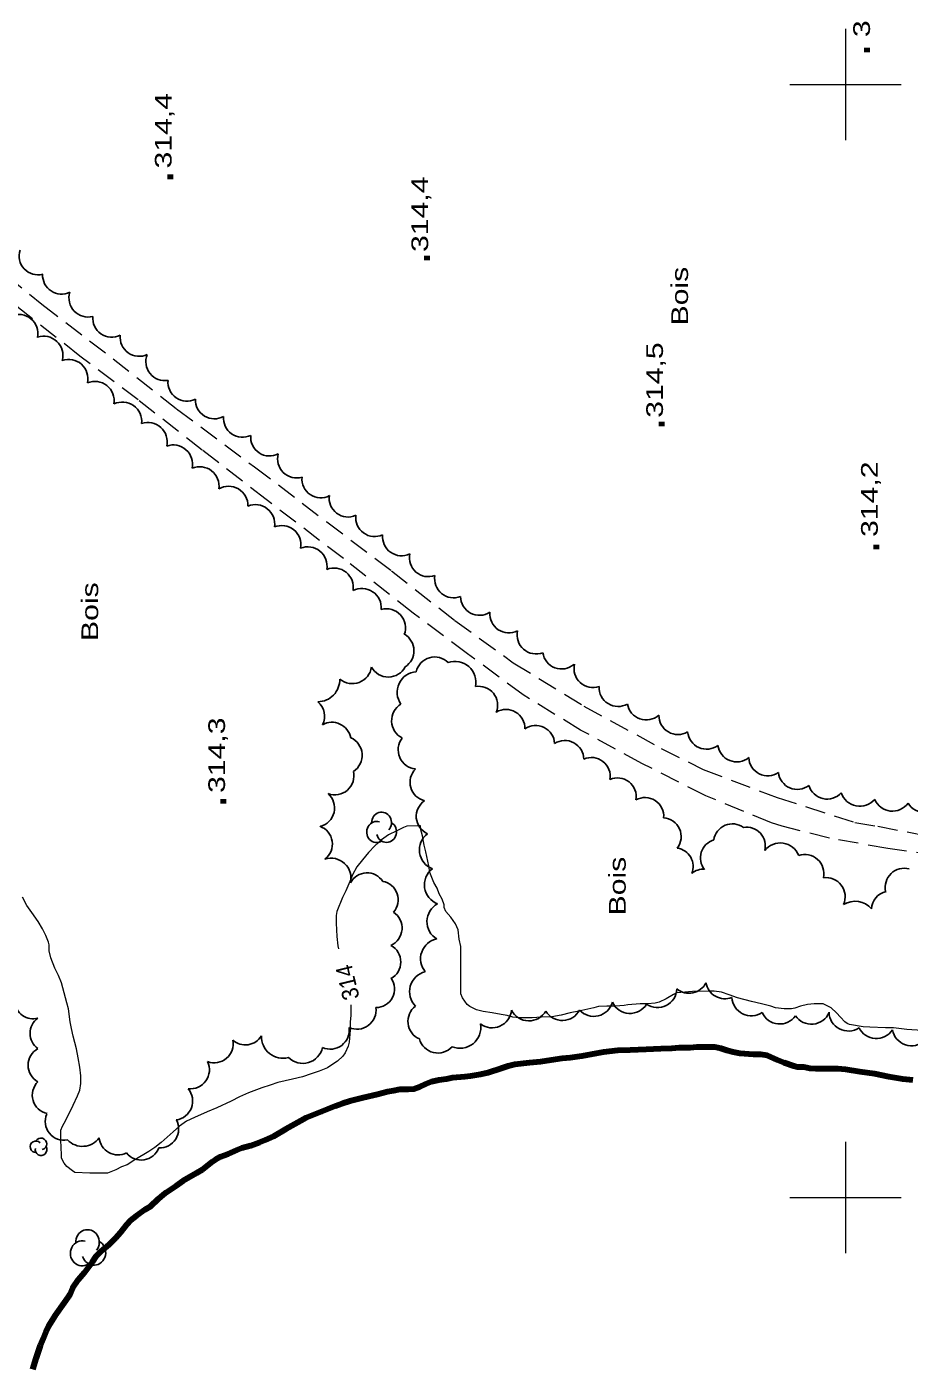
# Model space of a CAD drawing. Extents: x 240591 to 242335, y 5323482 to 5326937.
# Drawn here: x 241652.9 to 241811.5, y 5324170.1 to 5324410.4 of the extents above; entities that cross this region are included whole.
import ezdxf

# ---------------------------------------------------------------- set-up
doc = ezdxf.new("R2010")
doc.units = 0
doc.header["$LTSCALE"] = 1.2
doc.linetypes.add('DASH_DOUBLE_DOT', pattern=[9.2, 5, -1.2, 0.3, -1.2, 0.3, -1.2])
doc.linetypes.add('MEDIUM_DASHED', pattern=[4.5, 3, -1.5])
for name, color, linetype, lineweight in [('19', 7, 'Continuous', 13), ('2', 7, 'Continuous', 13), ('3', 7, 'Continuous', 140), ('4', 7, 'DASH_DOUBLE_DOT', 53), ('44', 7, 'Continuous', 25), ('61', 7, 'Continuous', 13)]:
    doc.layers.add(name, color=color, linetype=linetype, lineweight=lineweight)

msp = doc.modelspace()

# ---------------------------------------------------------------- linework, layer by layer
at = {"layer": '19', "linetype": 'MEDIUM_DASHED'}
for points in [[(241624.2, 5324386.4), (241634.3, 5324378.1), (241645, 5324369.1), (241655.6, 5324360.5), (241668.4, 5324350.7), (241679.8, 5324341.7), (241693.8, 5324331.3), (241706.8, 5324321.4), (241718.4, 5324312.6), (241729.8, 5324303.7), (241740.3, 5324296.1), (241753, 5324288.3), (241766.9, 5324280.7), (241774.4, 5324276.9), (241787.7, 5324271.9), (241801.7, 5324267.4), (241805.8, 5324266.7)], [(241788.6, 5324266.7), (241786.7, 5324267.3), (241774.9, 5324272.2), (241763.4, 5324278), (241752.4, 5324284), (241742.1, 5324290.3), (241732.1, 5324297.7), (241722.3, 5324305), (241709.8, 5324314.8), (241695.9, 5324325.4), (241684.4, 5324334.3), (241672.9, 5324343.3), (241662.4, 5324351.2), (241649.9, 5324361), (241640.7, 5324367.6), (241632.4, 5324374.4), (241629.7, 5324375.6), (241627.7, 5324371.5), (241621.8, 5324366.7), (241616.1, 5324363.8), (241611.2, 5324362.4)], [(242017, 5324171.9), (242007.1, 5324172), (241998.9, 5324173.1), (241988, 5324175.4), (241978.5, 5324178), (241972.1, 5324180.7), (241966.8, 5324184.4), (241954.7, 5324193.1), (241943.1, 5324200.8), (241930.7, 5324209.1), (241917.5, 5324217.7), (241905.9, 5324225.6), (241893.6, 5324233.7), (241881.9, 5324241.6), (241871.9, 5324248.3), (241864.4, 5324252.1), (241855.8, 5324255.4), (241847.5, 5324257.7), (241839, 5324259.2), (241827.1, 5324260.3), (241816.3, 5324261.5), (241807.6, 5324262.7), (241797.1, 5324264.6), (241788.6, 5324266.7)], [(241805.8, 5324266.7), (241817.8, 5324264.4), (241832, 5324263.4), (241841.8, 5324262.1), (241850.4, 5324260.3), (241859.7, 5324257.5), (241868.7, 5324253.8), (241878.4, 5324248.2), (241887.6, 5324242.1), (241897.9, 5324234.9), (241909.3, 5324227.1), (241920.8, 5324219.6), (241932.9, 5324211.9), (241944.7, 5324204.1), (241955.1, 5324197.2), (241966.2, 5324189.1), (241973.4, 5324184), (241977.5, 5324182.4), (241980.7, 5324181.9), (241991.9, 5324180.1), (242002.6, 5324179.1), (242011.7, 5324178.9), (242016.4, 5324178.6)]]:
    msp.add_lwpolyline(points, dxfattribs=at)
at = {"layer": '2'}
for points in [[(241740.2, 5324232.4), (241739.2, 5324232.7), (241738.1, 5324232.9), (241736.5, 5324233.2), (241734.9, 5324233.4), (241733.7, 5324233.7), (241732.5, 5324234.3), (241732, 5324234.7), (241731.6, 5324235.3), (241731.2, 5324235.9), (241730.9, 5324236.6), (241730.9, 5324237.4), (241730.9, 5324239.1), (241730.9, 5324242), (241730.9, 5324245.1), (241730.6, 5324246.4), (241730.4, 5324248.1), (241729.9, 5324249.2), (241729.1, 5324250.4), (241728.2, 5324251.4), (241727.9, 5324252.1), (241727.9, 5324252.6), (241727.5, 5324253.6), (241727, 5324254.6), (241726.6, 5324255.6), (241726, 5324256.6), (241725.3, 5324258.4), (241725.1, 5324259.6), (241724.6, 5324262.1), (241724.3, 5324263.3), (241724, 5324265), (241723.6, 5324266.3), (241723.6, 5324266.8), (241723.1, 5324266.8), (241721.2, 5324266.7), (241720.6, 5324266.5), (241719.4, 5324265.9), (241717.9, 5324265.2), (241716.6, 5324264.3), (241715.4, 5324263.2), (241714.3, 5324262), (241713.2, 5324260.7), (241712.2, 5324259.4), (241711.4, 5324258), (241711.1, 5324257.2), (241710.2, 5324255.1), (241709.6, 5324253.9), (241708.6, 5324251.4), (241708.5, 5324250.7), (241708.5, 5324249.3), (241708.6, 5324246.9), (241708.8, 5324245.2), (241708.9, 5324244.7)], [(241659, 5324210.3), (241659, 5324212.1), (241659.3, 5324212.8), (241659.9, 5324213.9), (241661.2, 5324216.6), (241662, 5324218.3), (241662.4, 5324219.3), (241662.6, 5324220.5), (241662.6, 5324221.9), (241662.4, 5324223.4), (241662.1, 5324225.1), (241661.8, 5324226.7), (241661.2, 5324229), (241660.9, 5324230.4), (241660.7, 5324231.6), (241660.4, 5324233.9), (241660.1, 5324235), (241659.6, 5324236.8), (241659.1, 5324238.6), (241658.6, 5324239.9), (241657.9, 5324241.2), (241657.2, 5324243.1), (241656.9, 5324244.3), (241656.9, 5324245.4), (241656.8, 5324245.9), (241656.3, 5324247.1), (241655.7, 5324248.3), (241654.9, 5324249.6), (241653.8, 5324251.2), (241652.9, 5324252.5), (241652.1, 5324254)], [(241813.8, 5324230), (241811, 5324230.2), (241808.6, 5324230.5), (241807.2, 5324230.5), (241804.4, 5324230.6), (241803.2, 5324230.7), (241800.7, 5324231.1), (241800.3, 5324231.3), (241799.9, 5324231.6), (241799.1, 5324232.4), (241798.4, 5324233.2), (241797.4, 5324234.1), (241796.8, 5324234.4), (241796, 5324234.8), (241795.5, 5324234.8), (241794.4, 5324234.8), (241793.2, 5324234.7), (241791.9, 5324234.4), (241790.9, 5324234), (241790.3, 5324233.9), (241789, 5324233.9), (241787.4, 5324234.1), (241786.6, 5324234.4), (241784.9, 5324234.8), (241783.1, 5324235.2), (241780.6, 5324235.9), (241779.1, 5324236.4), (241777.7, 5324236.9), (241776.4, 5324237.1), (241775.6, 5324237.1), (241772.5, 5324237), (241769.7, 5324236.8), (241769.1, 5324236.5), (241767.8, 5324235.7), (241766.5, 5324235.1), (241765.8, 5324234.9), (241764.4, 5324234.8), (241763.1, 5324234.8), (241760.9, 5324234.6), (241760.2, 5324234.5), (241758.7, 5324234.4), (241757.1, 5324234.4), (241755.6, 5324234.3), (241754.8, 5324234.1), (241752.1, 5324233.5), (241750.5, 5324233.2), (241748.9, 5324232.8), (241747.2, 5324232.5), (241745.4, 5324232.4), (241743.7, 5324232.3), (241741.4, 5324232.3), (241740.2, 5324232.4)], [(241711.1, 5324234.6), (241711.1, 5324234.6), (241711.1, 5324232.8), (241711, 5324231.5), (241711, 5324230.1), (241710.8, 5324227.9), (241710.6, 5324227.2), (241710.1, 5324226), (241709.7, 5324225.4), (241708.7, 5324224.5), (241707.5, 5324223.7), (241706.9, 5324223.3), (241705.4, 5324222.7), (241704, 5324222.2), (241702.4, 5324221.7), (241700.6, 5324221.3), (241698, 5324220.7), (241696.6, 5324220.2), (241695.1, 5324219.7), (241692.7, 5324218.8), (241691.1, 5324218.1), (241689.6, 5324217.3), (241687, 5324216.1), (241685.3, 5324215.4), (241683, 5324214.4), (241681.6, 5324213.7), (241680.3, 5324212.8), (241679.2, 5324211.8), (241677, 5324209.9), (241675.9, 5324209), (241674.8, 5324208.3), (241672.3, 5324206.8), (241670.9, 5324205.9), (241669.9, 5324205.5), (241668.9, 5324205), (241667.4, 5324204.4), (241666.8, 5324204.4), (241664.2, 5324204.4), (241661.5, 5324204.5), (241661.1, 5324204.8), (241660.1, 5324205.6), (241659.6, 5324206.2), (241659.1, 5324207.1), (241659.1, 5324207.7), (241659, 5324210.3)]]:
    msp.add_lwpolyline(points, dxfattribs=at)
at = {"layer": '3'}
for p, q in [((241803.9, 5324405.8), (241803.9, 5324406.6)), ((241678.7, 5324383), (241678.7, 5324383.8)), ((241724.8, 5324368.4), (241724.8, 5324369.2)), ((241767, 5324338.6), (241767, 5324339.4)), ((241805.6, 5324316.5), (241805.6, 5324317.3)), ((241688.2, 5324270.8), (241688.2, 5324271.6))]:
    msp.add_line(p, q, dxfattribs=at)
at = {"layer": '4', "linetype": 'Continuous', "lineweight": 90}
for points in [[(241812.1, 5324221.1), (241810.3, 5324221.3), (241807.8, 5324221.7), (241805.2, 5324222.2), (241802.6, 5324222.6), (241800, 5324223), (241798.6, 5324223.1), (241797.2, 5324223.1), (241794.7, 5324223.1), (241793.6, 5324223.2), (241792.5, 5324223.4), (241791.4, 5324223.4), (241790.7, 5324223.6), (241789, 5324224.2), (241787.8, 5324224.7), (241785.9, 5324225.5), (241784.8, 5324225.7), (241783.5, 5324225.7), (241781, 5324225.9), (241779.8, 5324226.1), (241778.7, 5324226.4), (241777.6, 5324226.8), (241776.5, 5324227), (241775.4, 5324227), (241773.3, 5324227), (241772.1, 5324226.9), (241770.1, 5324226.9), (241768.8, 5324226.8), (241766.8, 5324226.7), (241764.2, 5324226.6), (241761.3, 5324226.5), (241759.1, 5324226.4), (241756.5, 5324226.1), (241755.2, 5324225.9), (241752.6, 5324225.4), (241750.5, 5324225.1), (241749.1, 5324225), (241747.9, 5324224.8), (241745.2, 5324224.4), (241743.2, 5324224.2), (241740.6, 5324223.9), (241739.4, 5324223.6), (241738.1, 5324223.2), (241735.7, 5324222.4), (241734.4, 5324222.1), (241732.6, 5324221.8), (241731.6, 5324221.7)], [(241731.6, 5324221.7), (241729.4, 5324221.5), (241728.3, 5324221.3), (241726.9, 5324221.1), (241725.6, 5324220.8), (241724.5, 5324220.4), (241723.5, 5324219.9), (241722.4, 5324219.5), (241721.4, 5324219.4), (241719.9, 5324219.4), (241718.8, 5324219.2), (241717.7, 5324219), (241715.9, 5324218.5), (241713.3, 5324217.9), (241710.9, 5324217.3), (241709.6, 5324216.9), (241708.3, 5324216.4), (241707, 5324215.9), (241705.8, 5324215.4), (241703.1, 5324214.3), (241702.1, 5324213.8), (241699.4, 5324212.3), (241697.2, 5324211), (241695.7, 5324210.3), (241694.7, 5324209.9), (241693.1, 5324209.3), (241691.5, 5324208.9), (241690.6, 5324208.5), (241689, 5324207.8), (241687.7, 5324207.3), (241686.7, 5324206.8), (241686.2, 5324206.4), (241684.4, 5324205), (241683.4, 5324204.4), (241681, 5324203), (241679.7, 5324202.1), (241677.9, 5324200.9), (241677.4, 5324200.5), (241676.5, 5324199.7), (241675.1, 5324198.4), (241674.1, 5324197.8), (241672.6, 5324196.7), (241671.5, 5324195.9), (241670.8, 5324195.1), (241669.7, 5324193.7), (241668.8, 5324192.7), (241667.6, 5324191.5), (241666.2, 5324190.3), (241665.3, 5324189.4), (241664.6, 5324188.4), (241663.2, 5324186.5), (241662.1, 5324185.2), (241661.1, 5324183.7), (241660.6, 5324182.6), (241660.3, 5324182.1), (241659.6, 5324181.1), (241658, 5324178.8), (241656.8, 5324176.9), (241656.3, 5324175.9), (241655.8, 5324174.7), (241655.3, 5324173.4), (241654.5, 5324171.1), (241653.9, 5324169.1)]]:
    msp.add_lwpolyline(points, dxfattribs=at)
at = {"layer": '44'}
for centre, radius, start, end in [((241651.429, 5324355.207), 3.464, 349.06208, 112.38555), ((241668.144, 5324357.999), 3.419, 174.62023, 296.51083), ((241660.385, 5324347.147), 3.461, 347.19282, 108.9736), ((241715.39, 5324322.166), 3.405, 173.01968, 295.01043), ((241720.218, 5324318.719), 3.408, 173.91239, 295.77261), ((241729.838, 5324292.596), 3.738, 347.7016, 109.49749), ((241734.112, 5324288.481), 3.377, 337.33406, 100.61964), ((241775.029, 5324283.977), 3.413, 185.16513, 306.94891), ((241780.467, 5324281.692), 3.416, 187.43805, 309.06616), ((241802.586, 5324273.809), 3.506, 197.91409, 319.68613), ((241782.215, 5324263.169), 3.371, 345.59475, 99.49662), ((241707.555, 5324257.404), 3.581, 346.03959, 107.97271), ((241792.707, 5324258.22), 3.409, 347.11962, 109.13451), ((241714.024, 5324254.951), 3.389, 33.1304, 152.04555), ((241716.899, 5324248.418), 3.422, 294.34674, 56.45965), ((241725.324, 5324236.995), 3.662, 103.16089, 225.12037), ((241783.076, 5324236.112), 3.479, 182.50386, 304.36604), ((241654.036, 5324235.498), 3.382, 186.35765, 284.49273), ((241712.205, 5324233.678), 3.433, 245.65531, 7.39671), ((241736.514, 5324233.968), 3.471, 232.89155, 354.57284), ((241743.099, 5324235.283), 3.534, 207.70713, 329.69739), ((241749.127, 5324235.274), 3.466, 210.78676, 332.80486), ((241754.774, 5324236.025), 3.468, 222.32612, 344.18739), ((241788.186, 5324234.621), 3.435, 203.69816, 325.60206), ((241793.889, 5324234.588), 3.445, 213.62005, 336.97404), ((241707.42, 5324230.068), 3.405, 245.90793, 8.13939), ((241730.722, 5324230.575), 3.751, 247.88466, 9.59885), ((241656.524, 5324223.785), 3.404, 119.0688, 240.93119), ((241679.246, 5324217.341), 3.438, 278.42574, 39.99281), ((241669.269, 5324211.041), 3.383, 184.97603, 296.72105), ((241673.448, 5324210.109), 3.38, 218.16276, 339.63352)]:
    msp.add_arc(centre, radius, start, end, dxfattribs=at)
for centre, major_axis, ratio, start_param, end_param in [((241654.882, 5324369.171), (2.144, -2.625), 0.998714, 3.7041414, 5.8528863), ((241659.128, 5324365.725), (-1.963, -2.789), 0.999437, 5.2761096, 7.3430308), ((241663.88, 5324361.642), (-3.112, -1.445), 0.999961, 5.5501562, 7.6726502), ((241655.915, 5324351.306), (2.207, 2.667), 0.999696, 5.1446602, 7.2986368), ((241673.055, 5324354.551), (-2.223, -2.584), 0.999487, 5.3081449, 7.4350097), ((241677.677, 5324350.194), (3.369, 0.553), 0.999983, 2.5959632, 4.7212311), ((241665.092, 5324343.151), (2.166, 2.741), 0.999914, 5.2198205, 7.343044), ((241681.658, 5324346.51), (-1.94, -2.808), 0.999949, 5.2229719, 7.3468969), ((241686.576, 5324343.32), (-1.777, -2.91), 0.999859, 5.2224417, 7.3446603), ((241670.05, 5324339.444), (-3.162, -1.477), 0.999984, 2.597274, 4.7230638), ((241674.644, 5324335.794), (2.681, 2.193), 0.999831, 5.3719894, 7.4989049), ((241691.631, 5324340), (3.389, -0.256), 0.999995, 3.1139235, 5.2446816), ((241696.508, 5324336.627), (2.816, -1.895), 0.998712, 3.6391093, 5.7856687), ((241679.197, 5324331.756), (2.283, 2.614), 0.999652, 5.2195373, 7.3474239), ((241683.953, 5324327.843), (2.131, 2.734), 0.999978, 5.2230999, 7.3492935), ((241701.331, 5324332.68), (2.419, -2.368), 0.998721, 3.635276, 5.789502), ((241705.706, 5324329.104), (2.811, -1.882), 0.998719, 3.6353363, 5.7894416), ((241689.145, 5324324.325), (1.769, 2.993), 0.999865, 5.2216475, 7.349358), ((241693.96, 5324321.045), (-3.203, -1.32), 0.999984, 2.5898548, 4.7188069), ((241710.594, 5324325.652), (2.704, -2.034), 0.998716, 3.6362354, 5.7885426), ((241698.679, 5324317.28), (-3.425, 0.512), 0.999995, 3.11586, 5.2452594), ((241703.373, 5324313.465), (2.439, 2.458), 0.999602, 5.3152576, 7.4448083), ((241725.04, 5324314.968), (-2.466, -2.355), 0.999589, 5.319174, 7.4450469), ((241708.086, 5324309.64), (2.175, 2.699), 0.999456, 5.2192227, 7.3479611), ((241729.579, 5324311.177), (-2.273, -2.55), 0.998067, 5.2647045, 7.3842457), ((241713.103, 5324305.953), (2.348, 2.58), 0.999833, 5.3723349, 7.4990364), ((241734.25, 5324308.039), (-1.631, -3.019), 0.9998, 5.2189254, 7.3480958), ((241717.489, 5324302.36), (-2.374, 2.493), 0.999618, 3.5910743, 5.7892973), ((241739.494, 5324304.856), (-1.904, -2.827), 0.99964, 5.2186594, 7.3469557), ((241719.017, 5324298.242), (3.286, -1.014), 0.998759, 5.5872369, 7.6259888), ((241744.42, 5324301.12), (-2.245, -2.625), 0.99921, 5.2156718, 7.343121), ((241748.969, 5324298.35), (3.092, 1.396), 0.997779, 2.8558917, 5.0059841), ((241726.176, 5324293.749), (-3.251, -0.938), 0.999936, 3.6370952, 5.7876828), ((241754.598, 5324295.008), (2.851, -1.818), 0.998809, 3.4612092, 5.6180103), ((241705.138, 5324293.057), (1.358, -3.745), 0.999913, 5.9466261, 7.5321654), ((241711.372, 5324295.833), (1.237, -3.273), 0.998629, 5.2209875, 7.3459204), ((241717.848, 5324296.971), (2.08, -2.743), 0.999234, 4.5643998, 6.7183761), ((241723.107, 5324290.798), (-3.327, 1.571), 0.999995, 5.2179916, 7.348043), ((241759.143, 5324291.655), (-2.643, -2.182), 0.999961, 5.5446757, 7.6716926), ((241702.959, 5324286.461), (-0.273, 3.429), 0.999863, 4.1759777, 5.5009799), ((241721.922, 5324285.669), (-3.482, -0.117), 0.999865, 5.2223897, 7.3458306), ((241764.195, 5324289.242), (-1.13, -3.244), 0.999728, 5.2178183, 7.3427778), ((241739.007, 5324284.32), (-2.918, 1.716), 0.999984, 3.6377135, 5.7870645), ((241769.883, 5324286.603), (3.414, 0.02), 0.999995, 3.1161039, 5.2438541), ((241707.708, 5324281.952), (-3.289, 1.028), 0.999617, 3.6367432, 5.5272834), ((241744.331, 5324281.404), (-2.811, -1.919), 0.999983, 2.5941639, 4.7202584), ((241709.719, 5324279.459), (-0.278, 3.425), 0.999863, 3.6328591, 5.7919189), ((241723.091, 5324280.458), (-3.192, -1.376), 0.999951, 5.2232275, 7.3456415), ((241749.573, 5324278.714), (1.61, 3.005), 0.999543, 5.2234564, 7.3466162), ((241754.338, 5324275.685), (2.197, 2.568), 0.999858, 5.2519264, 7.4045227), ((241786.03, 5324279.192), (-1.865, -2.86), 0.999679, 5.3347515, 7.4586104), ((241708.226, 5324275.794), (2.588, 2.27), 0.999985, 3.6344347, 5.7903432), ((241725.142, 5324274.604), (-3.262, -0.935), 0.999858, 5.2199326, 7.3453249), ((241791.337, 5324276.748), (-1.451, -3.089), 0.998067, 5.2619363, 7.3848045), ((241759.026, 5324272.04), (1.97, 2.734), 0.997952, 5.1627457, 7.323049), ((241796.71, 5324275.015), (-0.929, -3.292), 0.998472, 5.2698776, 7.3969915), ((241704.737, 5324269.993), (2.42, 2.45), 0.999955, 4.1863721, 6.337437), ((241763.961, 5324268.498), (1.955, 2.754), 0.999858, 5.2461697, 7.4011476), ((241808.438, 5324272.885), (-0.372, -3.436), 0.998215, 5.2198329, 7.3390856), ((241716.63, 5324267.335), (0.002, 1.899), 0.941542, 3.9715813, 7.8581566), ((241726.267, 5324268.479), (-3.387, -0.292), 0.999977, 5.218484, 7.3444169), ((241814.242, 5324272.675), (0.127, -3.504), 0.998457, 5.2168414, 7.3393264), ((241704.42, 5324263.513), (-0.515, 3.341), 0.999984, 3.632846, 5.7919321), ((241715.751, 5324265.681), (0.002, 1.899), 0.941542, 5.9845097, 9.9543848), ((241717.53, 5324265.705), (0.002, 1.899), 0.941542, 1.8279417, 5.7669508), ((241767.1, 5324264.85), (-1.39, 3.074), 0.999984, 3.6332733, 5.7915045), ((241779.678, 5324263.771), (-3.175, -1.142), 0.999937, 3.7383876, 5.7925335), ((241727.073, 5324262.473), (-3.612, -0.516), 0.999405, 5.2186792, 7.3441426), ((241777.293, 5324261.028), (-0.682, -3.3), 0.999937, 3.6319754, 5.5888189), ((241769.254, 5324259.458), (-1.118, 3.189), 0.999984, 4.0052948, 5.7908887), ((241788.286, 5324260.173), (0.498, 3.508), 0.998487, 5.2189832, 7.340341), ((241810.57, 5324255.744), (-2.355, -2.498), 0.999985, 3.6353636, 5.687757), ((241727.973, 5324256.178), (-3.604, -0.525), 0.999956, 5.2210883, 7.3493283), ((241774.535, 5324255.652), (-2.743, -1.971), 0.999937, 4.0520351, 4.7789843), ((241796.49, 5324254.043), (-3.42, -0.435), 0.999984, 2.5959579, 4.7197029), ((241716.232, 5324253.486), (-1.2, 3.164), 0.999984, 3.6360582, 5.7331638), ((241808.104, 5324251.688), (-1.014, -3.27), 0.999756, 3.6839621, 4.9594314), ((241728.406, 5324249.585), (0, -3.618), 0.999654, 3.6358697, 5.7550943), ((241801.716, 5324249.275), (2.258, 3.247), 0.999694, 6.0360654, 7.4436895), ((241716.707, 5324242.32), (0, 3.384), 0.999984, 3.6350209, 5.7897572), ((241727.267, 5324242.899), (-2.674, -2.455), 0.999591, 4.1593805, 6.240353), ((241715.568, 5324237.506), (1.568, 3.001), 0.999984, 3.6354111, 5.7893667), ((241771.867, 5324240.138), (1.497, -3.1), 0.999693, 5.1448706, 6.9409388), ((241778.322, 5324239.156), (2.64, -2.209), 0.999985, 4.0017387, 5.7894509), ((241766.236, 5324237.559), (1.414, -3.141), 0.999978, 5.2528934, 7.4080757), ((241724.82, 5324231.655), (0.526, -3.404), 0.999985, 3.6370037, 5.7169695), ((241761.287, 5324236.612), (-0.844, -3.425), 0.99989, 5.4030556, 7.5327232), ((241800.487, 5324233.356), (-0.5, -3.402), 0.999742, 4.8762815, 7.029995), ((241656.853, 5324229.503), (-0.448, -3.355), 0.999984, 3.9014804, 5.7899987), ((241805.538, 5324231.993), (-0.214, -3.433), 0.999978, 5.2170945, 7.3439436), ((241686.561, 5324227.601), (2.211, -2.58), 0.999909, 5.2162404, 7.346481), ((241692.148, 5324230.87), (0.57, 3.389), 0.999984, 2.5913892, 4.3182128), ((241698.914, 5324228.897), (3.717, -1.051), 0.999996, 3.3796274, 5.2434719), ((241726.755, 5324229.418), (3.35, -0.826), 0.999985, 3.6531438, 5.7879306), ((241811.875, 5324230.778), (-1.1, -3.329), 0.999659, 5.2172012, 7.3428712), ((241702.462, 5324227.759), (1.028, -3.509), 0.999995, 5.2181453, 7.348855), ((241682.273, 5324222.954), (2.788, -1.992), 0.99995, 5.2175863, 7.3456803), ((241657.252, 5324218.403), (0.954, -3.249), 0.999984, 3.6360729, 5.7887051), ((241659.573, 5324213.666), (2.116, -2.629), 0.999984, 3.6325251, 5.7922528), ((241676.782, 5324212.314), (1.841, 2.841), 0.999984, 3.6672218, 5.7885112), ((241654.534, 5324209.118), (-0.357, -0.983), 0.999853, 2.6990526, 6.6380616), ((241655.438, 5324208.603), (-0.357, -0.983), 0.999853, 4.8426922, 8.7292675), ((241655.428, 5324209.649), (-0.357, -0.983), 0.999853, 0.5724354, 4.5423104), ((241662.883, 5324212.91), (0.934, -3.594), 0.99828, 5.2192481, 6.9784121), ((241662.83, 5324189.968), (0.002, 2.252), 0.941542, 6.0289786, 9.9988536), ((241663.789, 5324191.977), (0.002, 2.252), 0.941542, 4.0160501, 7.9026254), ((241664.936, 5324190.097), (0.002, 2.252), 0.941542, 1.8724106, 5.8114196)]:
    msp.add_ellipse(centre, major_axis=major_axis, ratio=ratio, start_param=start_param, end_param=end_param, dxfattribs=at)
at = {"layer": '61'}
for points in [[(241800, 5324410), (241800, 5324400), (241800, 5324390)], [(241790, 5324400), (241800, 5324400), (241810, 5324400)], [(241800, 5324210), (241800, 5324200), (241800, 5324190)], [(241790, 5324200), (241800, 5324200), (241810, 5324200)]]:
    msp.add_lwpolyline(points, dxfattribs=at)

# ---------------------------------------------------------------- texts
at = {"layer": '2', "width": 0.95}
msp.add_text('314', height=3, rotation=103.531, dxfattribs=at).set_placement((241712.7, 5324235.9))
at = {"layer": '3', "width": 1.35}
for s, p in [('314,2', (241804.4, 5324408.5)), ('314,4', (241678.9, 5324384.9)), ('314,4', (241725, 5324369.9)), ('314,5', (241767.2, 5324340.1)), ('314,2', (241805.8, 5324318.7)), ('314,3', (241688.5, 5324272.7))]:
    msp.add_text(s, height=3, rotation=90, dxfattribs=at).set_placement(p)
at = {"layer": '44', "width": 1.35}
for p in [(241771.7, 5324356.7), (241665.7, 5324300), (241760.5, 5324250.7)]:
    msp.add_text('Bois', height=3, rotation=90, dxfattribs=at).set_placement(p)

doc.saveas('drawing.dxf')
